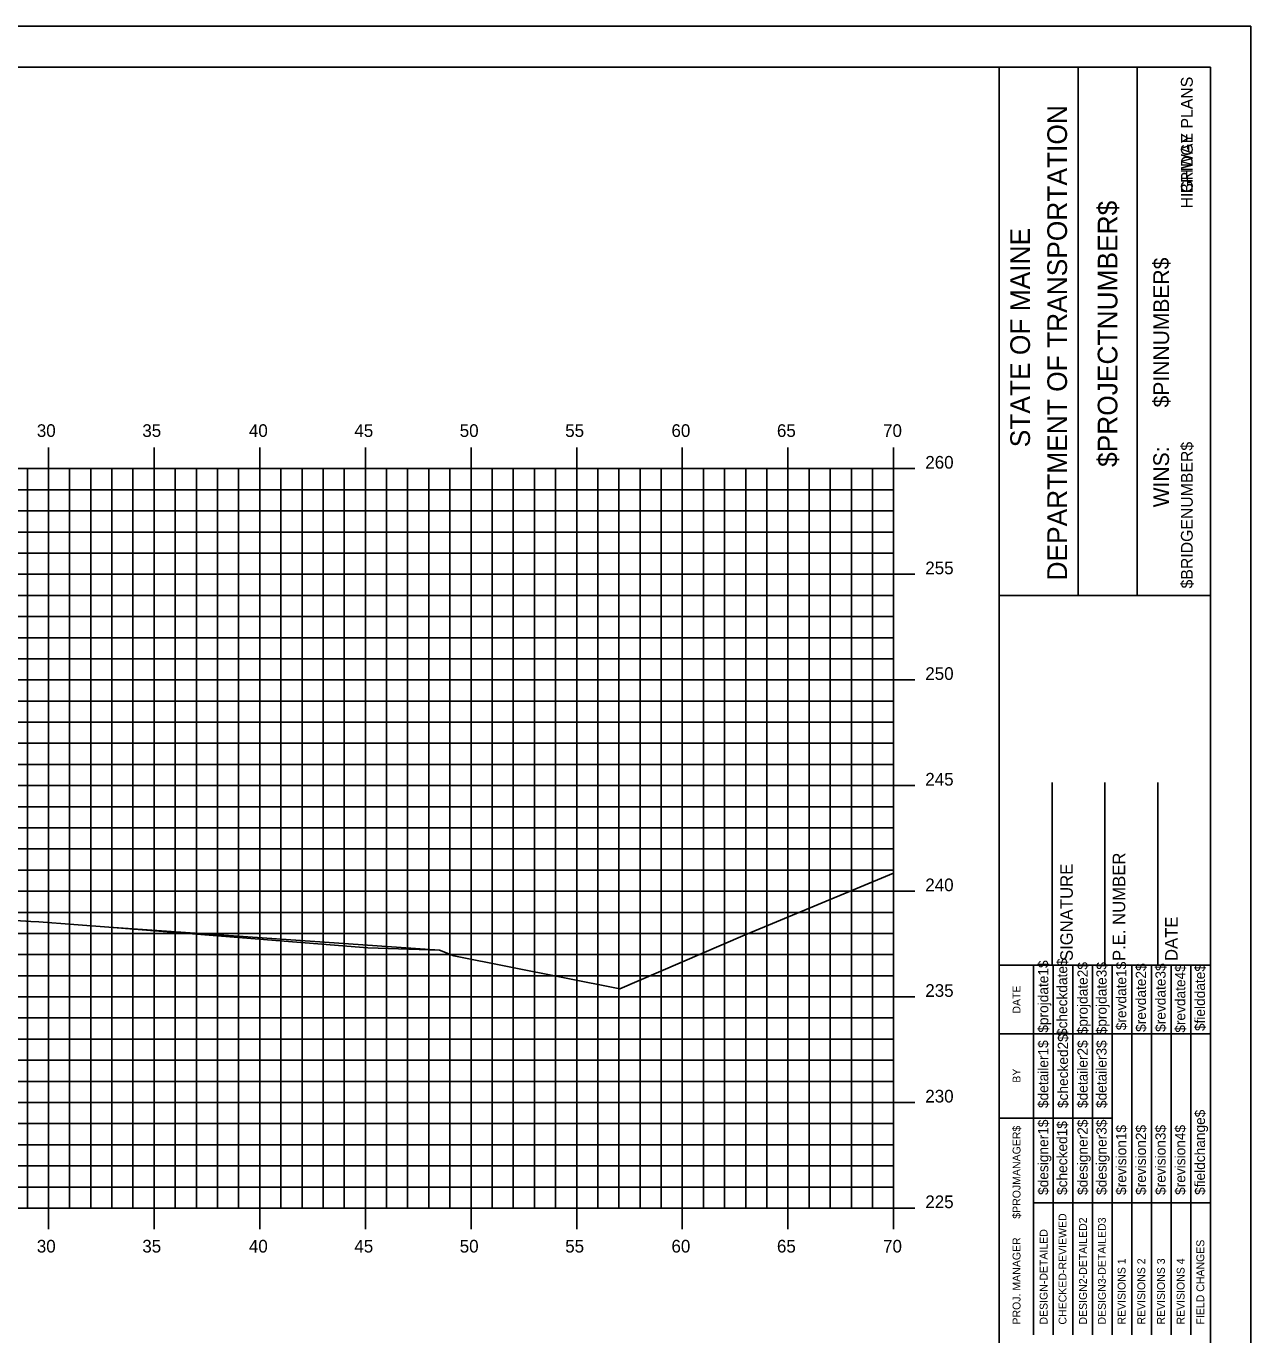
# Model space of a CAD drawing. Extents: x 1168600 to 1177589, y 610178 to 611246.
# Drawn here: x 1173440.3 to 1173498.2, y 610948.6 to 611010.5 of the extents above; entities that cross this region are included whole.
import ezdxf

# ---------------------------------------------------------------- set-up
doc = ezdxf.new("R2010")
doc.units = 0
for name, color, linetype in [('_Construction', 7, 'Continuous'), ('_Station Equation', 7, 'Continuous'), ('BORDER', 7, 'Continuous'), ('H_V ANNOTATION', 7, 'Continuous'), ('MAJOR', 7, 'Continuous'), ('MINOR', 7, 'Continuous')]:
    doc.layers.add(name, color=color, linetype=linetype)

msp = doc.modelspace()

# ---------------------------------------------------------------- linework, layer by layer
at = {"layer": '_Construction'}
for p, q in [((1173496.341, 611008.596), (1173336.341, 611008.596)), ((1173486.341, 610903.599), (1173486.341, 611008.599)), ((1173490.07, 610983.593), (1173490.07, 611008.593)), ((1173492.865, 610983.593), (1173492.865, 611008.593)), ((1173496.341, 610903.599), (1173496.341, 611008.599)), ((1173486.342, 610983.59), (1173496.341, 610983.59)), ((1173488.841, 610966.099), (1173488.841, 610974.747)), ((1173491.341, 610966.099), (1173491.341, 610974.747)), ((1173493.841, 610966.099), (1173493.841, 610974.747)), ((1173486.341, 610966.099), (1173496.341, 610966.099))]:
    msp.add_line(p, q, dxfattribs=at)
msp.add_lwpolyline([(1173328.248, 610900.537), (1173498.248, 610900.537), (1173498.248, 611010.537), (1173328.248, 611010.537)], close=True, dxfattribs=at)
for points in [[(1173487.956, 610962.849), (1173487.956, 610966.099)], [(1173488.889, 610948.602), (1173488.889, 610966.099)], [(1173489.82, 610966.099), (1173489.82, 610948.602)], [(1173490.752, 610948.602), (1173490.752, 610966.099)], [(1173491.684, 610948.602), (1173491.684, 610966.099)], [(1173492.615, 610948.602), (1173492.615, 610966.099)], [(1173493.547, 610948.602), (1173493.547, 610966.099)], [(1173494.479, 610948.602), (1173494.479, 610966.099)], [(1173495.41, 610948.602), (1173495.41, 610966.099)], [(1173487.957, 610948.602), (1173487.957, 610965.393)], [(1173486.341, 610962.849), (1173496.341, 610962.849)], [(1173486.341, 610958.849), (1173487.957, 610958.849)], [(1173487.956, 610958.849), (1173491.683, 610958.849)], [(1173487.956, 610954.849), (1173496.341, 610954.849)]]:
    msp.add_lwpolyline(points, dxfattribs=at)
at = {"layer": '_Station Equation'}
for points in [[(1173341.341, 610981.084), (1173383.116, 610971.238), (1173394.834, 610970.759), (1173410.924, 610969.924), (1173416.235, 610969.744), (1173440.505, 610968.166), (1173440.88, 610968.142), (1173444.193, 610967.893), (1173459.851, 610966.802), (1173460.528, 610966.535), (1173468.383, 610964.969), (1173474.202, 610967.491), (1173481.341, 610970.45)], [(1173440.28, 610968.181), (1173440.504, 610968.166), (1173440.88, 610968.142), (1173444.197, 610967.893), (1173456.458, 610966.924), (1173459.851, 610966.802), (1173460.528, 610966.535), (1173468.383, 610964.969), (1173474.201, 610967.491), (1173481.341, 610970.45)]]:
    msp.add_lwpolyline(points, dxfattribs=at)
at = {"layer": 'MAJOR'}
for p, q in [((1173441.341, 610990.598), (1173441.341, 610989.596)), ((1173446.341, 610990.598), (1173446.341, 610989.596)), ((1173451.341, 610990.598), (1173451.341, 610989.596)), ((1173456.341, 610990.598), (1173456.341, 610989.596)), ((1173461.341, 610990.598), (1173461.341, 610989.596)), ((1173466.341, 610990.598), (1173466.341, 610989.596)), ((1173471.341, 610990.598), (1173471.341, 610989.596)), ((1173476.341, 610990.598), (1173476.341, 610989.596)), ((1173481.341, 610990.598), (1173481.341, 610989.596)), ((1173341.341, 610989.596), (1173481.341, 610989.596)), ((1173341.341, 610989.596), (1173481.341, 610989.596)), ((1173441.341, 610954.596), (1173441.341, 610989.596)), ((1173446.341, 610954.596), (1173446.341, 610989.596)), ((1173451.341, 610954.596), (1173451.341, 610989.596)), ((1173456.341, 610954.596), (1173456.341, 610989.596)), ((1173461.341, 610954.596), (1173461.341, 610989.596)), ((1173466.341, 610954.596), (1173466.341, 610989.596)), ((1173471.341, 610954.596), (1173471.341, 610989.596)), ((1173476.341, 610954.596), (1173476.341, 610989.596)), ((1173482.343, 610989.596), (1173480.339, 610989.596)), ((1173481.341, 610954.596), (1173481.341, 610989.596)), ((1173481.341, 610954.596), (1173481.341, 610989.596)), ((1173341.341, 610984.596), (1173481.341, 610984.596)), ((1173482.343, 610984.596), (1173480.339, 610984.596)), ((1173341.341, 610979.596), (1173481.341, 610979.596)), ((1173482.343, 610979.596), (1173480.339, 610979.596)), ((1173341.341, 610974.596), (1173481.341, 610974.596)), ((1173482.343, 610974.596), (1173480.339, 610974.596)), ((1173341.341, 610969.596), (1173481.341, 610969.596)), ((1173482.343, 610969.596), (1173480.339, 610969.596)), ((1173341.341, 610964.596), (1173481.341, 610964.596)), ((1173482.343, 610964.596), (1173480.339, 610964.596)), ((1173341.341, 610959.596), (1173481.341, 610959.596)), ((1173482.343, 610959.596), (1173480.339, 610959.596)), ((1173341.341, 610954.596), (1173481.341, 610954.596)), ((1173341.341, 610954.596), (1173481.341, 610954.596)), ((1173441.341, 610953.594), (1173441.341, 610954.596)), ((1173446.341, 610953.594), (1173446.341, 610954.596)), ((1173451.341, 610953.594), (1173451.341, 610954.596)), ((1173456.341, 610953.594), (1173456.341, 610954.596)), ((1173461.341, 610953.594), (1173461.341, 610954.596)), ((1173466.341, 610953.594), (1173466.341, 610954.596)), ((1173471.341, 610953.594), (1173471.341, 610954.596)), ((1173476.341, 610953.594), (1173476.341, 610954.596)), ((1173482.343, 610954.596), (1173480.339, 610954.596)), ((1173481.341, 610953.594), (1173481.341, 610954.596))]:
    msp.add_line(p, q, dxfattribs=at)
at = {"layer": 'MINOR'}
for p, q in [((1173440.341, 610954.596), (1173440.341, 610989.596)), ((1173442.341, 610954.596), (1173442.341, 610989.596)), ((1173443.341, 610954.596), (1173443.341, 610989.596)), ((1173444.341, 610954.596), (1173444.341, 610989.596)), ((1173445.341, 610954.596), (1173445.341, 610989.596)), ((1173447.341, 610954.596), (1173447.341, 610989.596)), ((1173448.341, 610954.596), (1173448.341, 610989.596)), ((1173449.341, 610954.596), (1173449.341, 610989.596)), ((1173450.341, 610954.596), (1173450.341, 610989.596)), ((1173452.341, 610954.596), (1173452.341, 610989.596)), ((1173453.341, 610954.596), (1173453.341, 610989.596)), ((1173454.341, 610954.596), (1173454.341, 610989.596)), ((1173455.341, 610954.596), (1173455.341, 610989.596)), ((1173457.341, 610954.596), (1173457.341, 610989.596)), ((1173458.341, 610954.596), (1173458.341, 610989.596)), ((1173459.341, 610954.596), (1173459.341, 610989.596)), ((1173460.341, 610954.596), (1173460.341, 610989.596)), ((1173462.341, 610954.596), (1173462.341, 610989.596)), ((1173463.341, 610954.596), (1173463.341, 610989.596)), ((1173464.341, 610954.596), (1173464.341, 610989.596)), ((1173465.341, 610954.596), (1173465.341, 610989.596)), ((1173467.341, 610954.596), (1173467.341, 610989.596)), ((1173468.341, 610954.596), (1173468.341, 610989.596)), ((1173469.341, 610954.596), (1173469.341, 610989.596)), ((1173470.341, 610954.596), (1173470.341, 610989.596)), ((1173472.341, 610954.596), (1173472.341, 610989.596)), ((1173473.341, 610954.596), (1173473.341, 610989.596)), ((1173474.341, 610954.596), (1173474.341, 610989.596)), ((1173475.341, 610954.596), (1173475.341, 610989.596)), ((1173477.341, 610954.596), (1173477.341, 610989.596)), ((1173478.341, 610954.596), (1173478.341, 610989.596)), ((1173479.341, 610954.596), (1173479.341, 610989.596)), ((1173480.341, 610954.596), (1173480.341, 610989.596)), ((1173341.341, 610988.596), (1173481.341, 610988.596)), ((1173481.341, 610988.596), (1173480.339, 610988.596)), ((1173341.341, 610987.596), (1173481.341, 610987.596)), ((1173481.341, 610987.596), (1173480.339, 610987.596)), ((1173341.341, 610986.596), (1173481.341, 610986.596)), ((1173481.341, 610986.596), (1173480.339, 610986.596)), ((1173341.341, 610985.596), (1173481.341, 610985.596)), ((1173481.341, 610985.596), (1173480.339, 610985.596)), ((1173341.341, 610983.596), (1173481.341, 610983.596)), ((1173481.341, 610983.596), (1173480.339, 610983.596)), ((1173341.341, 610982.596), (1173481.341, 610982.596)), ((1173481.341, 610982.596), (1173480.339, 610982.596)), ((1173341.341, 610981.596), (1173481.341, 610981.596)), ((1173481.341, 610981.596), (1173480.339, 610981.596)), ((1173341.341, 610980.596), (1173481.341, 610980.596)), ((1173481.341, 610980.596), (1173480.339, 610980.596)), ((1173341.341, 610978.596), (1173481.341, 610978.596)), ((1173481.341, 610978.596), (1173480.339, 610978.596)), ((1173341.341, 610977.596), (1173481.341, 610977.596)), ((1173481.341, 610977.596), (1173480.339, 610977.596)), ((1173341.341, 610976.596), (1173481.341, 610976.596)), ((1173481.341, 610976.596), (1173480.339, 610976.596)), ((1173341.341, 610975.596), (1173481.341, 610975.596)), ((1173481.341, 610975.596), (1173480.339, 610975.596)), ((1173341.341, 610973.596), (1173481.341, 610973.596)), ((1173481.341, 610973.596), (1173480.339, 610973.596)), ((1173341.341, 610972.596), (1173481.341, 610972.596)), ((1173481.341, 610972.596), (1173480.339, 610972.596)), ((1173341.341, 610971.596), (1173481.341, 610971.596)), ((1173481.341, 610971.596), (1173480.339, 610971.596)), ((1173341.341, 610970.596), (1173481.341, 610970.596)), ((1173481.341, 610970.596), (1173480.339, 610970.596)), ((1173341.341, 610968.596), (1173481.341, 610968.596)), ((1173481.341, 610968.596), (1173480.339, 610968.596)), ((1173341.341, 610967.596), (1173481.341, 610967.596)), ((1173481.341, 610967.596), (1173480.339, 610967.596)), ((1173341.341, 610966.596), (1173481.341, 610966.596)), ((1173481.341, 610966.596), (1173480.339, 610966.596)), ((1173341.341, 610965.596), (1173481.341, 610965.596)), ((1173481.341, 610965.596), (1173480.339, 610965.596)), ((1173341.341, 610963.596), (1173481.341, 610963.596)), ((1173481.341, 610963.596), (1173480.339, 610963.596)), ((1173341.341, 610962.596), (1173481.341, 610962.596)), ((1173481.341, 610962.596), (1173480.339, 610962.596)), ((1173341.341, 610961.596), (1173481.341, 610961.596)), ((1173481.341, 610961.596), (1173480.339, 610961.596)), ((1173341.341, 610960.596), (1173481.341, 610960.596)), ((1173481.341, 610960.596), (1173480.339, 610960.596)), ((1173341.341, 610958.596), (1173481.341, 610958.596)), ((1173481.341, 610958.596), (1173480.339, 610958.596)), ((1173341.341, 610957.596), (1173481.341, 610957.596)), ((1173481.341, 610957.596), (1173480.339, 610957.596)), ((1173341.341, 610956.596), (1173481.341, 610956.596)), ((1173481.341, 610956.596), (1173480.339, 610956.596)), ((1173341.341, 610955.596), (1173481.341, 610955.596)), ((1173481.341, 610955.596), (1173480.339, 610955.596))]:
    msp.add_line(p, q, dxfattribs=at)

# ---------------------------------------------------------------- texts
at = {"layer": '_Construction'}
for s, height, p in [('BRIDGE PLANS', 0.55901, (1173495.499, 611002.62)), ('HIGHWAY PLANS', 0.55901, (1173495.499, 611001.911)), ('DEPARTMENT OF TRANSPORTATION', 0.93176, (1173489.548, 610984.302)), ('$PROJECTNUMBER$', 0.93176, (1173491.933, 610989.675)), ('STATE OF MAINE', 0.93176, (1173487.796, 610990.608)), ('$PINNUMBER$', 0.74527, (1173494.378, 610992.493)), ('$BRIDGENUMBER$', 0.55901, (1173495.499, 610983.926)), ('P.E. NUMBER', 0.59055, (1173492.302, 610966.291)), ('SIGNATURE', 0.5906, (1173489.822, 610966.291)), ('DATE', 0.5906, (1173494.782, 610966.291)), ('$projdate1$', 0.48455, (1173488.664, 610962.899)), ('$checkdate$', 0.48455, (1173489.558, 610962.742)), ('$projdate2$', 0.48455, (1173490.527, 610962.821)), ('$projdate3$', 0.48455, (1173491.422, 610962.821)), ('$revdate1$', 0.4845, (1173492.354, 610963.017)), ('$revdate2$', 0.4845, (1173493.285, 610962.939)), ('$revdate3$', 0.4845, (1173494.217, 610962.939)), ('$revdate4$', 0.4845, (1173495.149, 610962.899)), ('$fielddate$', 0.48455, (1173496.08, 610962.978)), ('DATE', 0.3714, (1173487.345, 610963.805)), ('$detailer1$', 0.48455, (1173488.664, 610959.334)), ('$checked2$', 0.4845, (1173489.596, 610959.334)), ('$detailer2$', 0.48455, (1173490.527, 610959.334)), ('$detailer3$', 0.48455, (1173491.422, 610959.334)), ('BY', 0.3714, (1173487.345, 610960.534)), ('$designer1$', 0.48455, (1173488.664, 610955.222)), ('$checked1$', 0.4845, (1173489.558, 610955.222)), ('$designer2$', 0.48455, (1173490.527, 610955.222)), ('$designer3$', 0.48455, (1173491.422, 610955.222)), ('$fieldchange$', 0.48455, (1173496.08, 610955.222)), ('$PROJMANAGER$', 0.37275, (1173487.345, 610954.094)), ('$revision1$', 0.48455, (1173492.354, 610955.222)), ('$revision2$', 0.48455, (1173493.285, 610955.222)), ('$revision3$', 0.48455, (1173494.217, 610955.222)), ('$revision4$', 0.48455, (1173495.149, 610955.222)), ('CHECKED-REVIEWED', 0.37275, (1173489.522, 610949.087)), ('DESIGN2-DETAILED2', 0.37275, (1173490.491, 610949.087)), ('DESIGN3-DETAILED3', 0.37275, (1173491.385, 610949.087)), ('PROJ. MANAGER', 0.37275, (1173487.345, 610949.087)), ('DESIGN-DETAILED', 0.37275, (1173488.628, 610949.087)), ('FIELD CHANGES', 0.37275, (1173496.044, 610949.087)), ('REVISIONS 1', 0.37275, (1173492.317, 610949.087)), ('REVISIONS 2', 0.37275, (1173493.249, 610949.087)), ('REVISIONS 3', 0.37275, (1173494.181, 610949.087)), ('REVISIONS 4', 0.37275, (1173495.112, 610949.087))]:
    msp.add_text(s, height=height, rotation=90, dxfattribs=at).set_placement(p)
at = {"layer": 'BORDER'}
msp.add_text('WINS:', height=0.7453, rotation=90, dxfattribs=at).set_placement((1173494.376, 610987.764))
at = {"layer": 'H_V ANNOTATION'}
for s, p in [('30', (1173440.79, 610991.096)), ('35', (1173445.782, 610991.096)), ('40', (1173450.827, 610991.096)), ('45', (1173455.819, 610991.096)), ('50', (1173460.806, 610991.096)), ('55', (1173465.798, 610991.096)), ('60', (1173470.827, 610991.096)), ('65', (1173475.819, 610991.096)), ('70', (1173480.843, 610991.096)), ('260', (1173482.841, 610989.596)), ('255', (1173482.841, 610984.596)), ('250', (1173482.841, 610979.596)), ('245', (1173482.841, 610974.596)), ('240', (1173482.841, 610969.596)), ('235', (1173482.841, 610964.596)), ('230', (1173482.841, 610959.596)), ('225', (1173482.841, 610954.596)), ('30', (1173440.79, 610952.496)), ('35', (1173445.782, 610952.496)), ('40', (1173450.827, 610952.496)), ('45', (1173455.819, 610952.496)), ('50', (1173460.806, 610952.496)), ('55', (1173465.798, 610952.496)), ('60', (1173470.827, 610952.496)), ('65', (1173475.819, 610952.496)), ('70', (1173480.843, 610952.496))]:
    msp.add_text(s, height=0.6, dxfattribs=at).set_placement(p)

doc.saveas('drawing.dxf')
